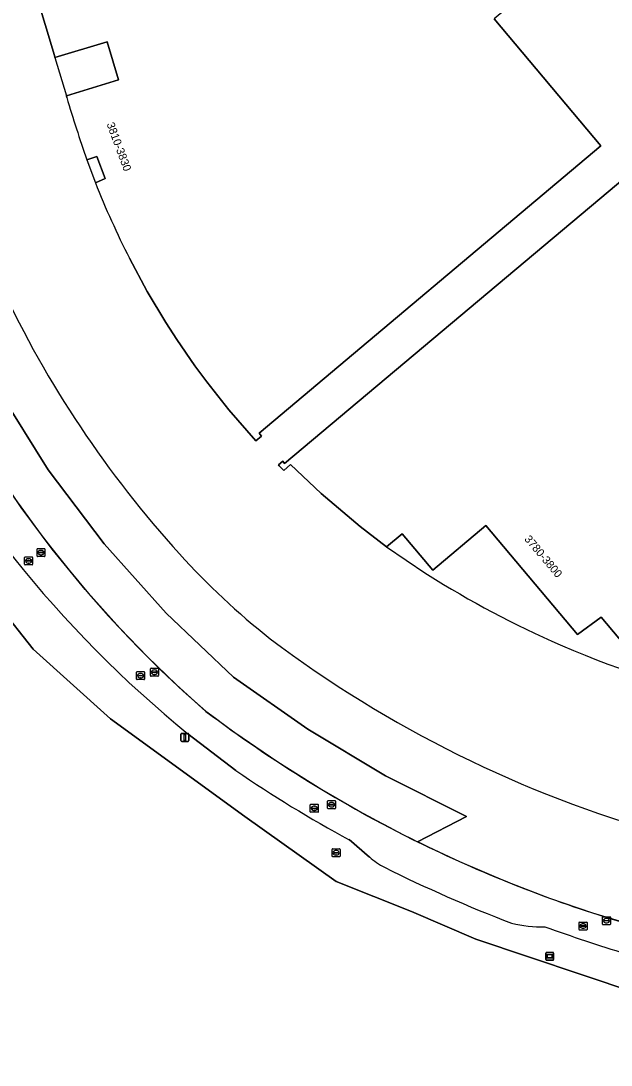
# Model space of a CAD drawing. Extents: x 155018 to 156648, y 383979 to 385733.
# Drawn here: x 156251.8 to 156325.6, y 384564 to 384694.5 of the extents above; entities that cross this region are included whole.
import ezdxf

# ---------------------------------------------------------------- set-up
doc = ezdxf.new("R2010")
doc.units = 0
for name, color, linetype in [('IMGEO_Berm_groen', 7, 'Continuous'), ('IMGEO_Brandkraan', 7, 'Continuous'), ('IMGEO_Erf', 7, 'Continuous'), ('IMGEO_Gemengd_bos', 7, 'Continuous'), ('IMGEO_Lichtmast', 7, 'Continuous'), ('IMGEO_Lijnafwatering', 7, 'Continuous'), ('IMGEO_Pand', 7, 'Continuous'), ('IMGEO_Pand_nummerreeks', 7, 'Continuous'), ('IMGEO_Pand_overbouw', 7, 'Continuous'), ('IMGEO_Parkeervlak_gesloten', 7, 'Continuous'), ('IMGEO_Rijbaan_lokaal_gesloten', 7, 'Continuous'), ('IMGEO_Rioolput', 7, 'Continuous'), ('IMGEO_Verklikker', 7, 'Continuous')]:
    doc.layers.add(name, color=color, linetype=linetype)

msp = doc.modelspace()

# ---------------------------------------------------------------- linework, layer by layer
at = {"layer": 'IMGEO_Berm_groen'}
for points in [[(156244.83, 384626.62), (156253.32, 384615.96), (156262.99, 384607.24), (156279.8, 384595.03), (156291.22, 384586.91), (156300.64, 384583.19), (156308.67, 384579.71), (156328.58, 384573.06), (156356.51, 384565.78), (156380.99, 384563.98), (156398.31, 384564.09)], [(156278.66, 384600.81), (156272.68, 384605.38)], [(156295.38, 384589.98), (156292.86, 384592.16)]]:
    msp.add_lwpolyline(points, dxfattribs=at)
for centre, radius, start, end in [((156363.85, 384717.54), 144.54, 206.2612, 230.8927), ((156360.01, 384718.26), 142.87, 235.2933, 241.9661), ((156301.31, 384596.63), 8.9, 228.2421, 242.8787), ((156380.58, 384756.95), 187.76, 243.6517, 248.9551), ((156316.86, 384596.18), 14.92, 255.6473, 271.8469), ((156389.33, 384781.01), 212.32, 250.1794, 253.0659)]:
    msp.add_arc(centre, radius, start, end, dxfattribs=at)
at = {"layer": 'IMGEO_Brandkraan'}
for p, q in [((156290.71, 384590.09), (156290.71, 384590.94)), ((156290.78, 384591.02), (156291.63, 384591.02)), ((156291.63, 384590.01), (156290.78, 384590.01)), ((156290.97, 384590.51), (156290.97, 384590.52)), ((156291.01, 384590.56), (156291.41, 384590.56)), ((156291.4, 384590.47), (156291.01, 384590.47)), ((156291.22, 384590.24), (156291.19, 384590.24)), ((156291.2, 384590.79), (156291.22, 384590.79)), ((156291.45, 384590.52), (156291.45, 384590.51)), ((156291.71, 384590.94), (156291.71, 384590.09))]:
    msp.add_line(p, q, dxfattribs=at)
for points in [[(156290.71, 384590.09), (156290.71, 384590.94)], [(156290.78, 384591.02), (156291.63, 384591.02)], [(156291.63, 384590.01), (156290.78, 384590.01)], [(156291.71, 384590.94), (156291.71, 384590.09)]]:
    msp.add_lwpolyline(points, dxfattribs=at)
for centre, radius, start, end in [((156290.78, 384590.94), 0.0765, 91.552, 178.448), ((156290.78, 384590.94), 0.0765, 91.552, 178.448), ((156290.78, 384590.09), 0.0765, 181.552, 268.448), ((156290.78, 384590.09), 0.0765, 181.552, 268.448), ((156291.01, 384590.52), 0.0403, 85.8775, 175.7526), ((156291, 384590.51), 0.0366, 178.938, 274.7102), ((156291.41, 384590.51), 0.043, 264.8664, 352.4533), ((156291.41, 384590.52), 0.0386, 1.7309, 96.639), ((156291.63, 384590.94), 0.0765, 1.552, 88.448), ((156291.63, 384590.94), 0.0765, 1.552, 88.448), ((156291.63, 384590.09), 0.0765, 271.552, 358.448), ((156291.63, 384590.09), 0.0765, 271.552, 358.448)]:
    msp.add_arc(centre, radius, start, end, dxfattribs=at)
for centre, major_axis, ratio, start_param, end_param in [((156291.19, 384590.51), (-0.387, 0.002), 0.722429, 4.712389, 7.853982), ((156291.22, 384590.51), (-0.39, 0.002), 0.717154, 1.570796, 4.712389)]:
    msp.add_ellipse(centre, major_axis=major_axis, ratio=ratio, start_param=start_param, end_param=end_param, dxfattribs=at)
at = {"layer": 'IMGEO_Erf'}
for points in [[(156257.51, 384684.89), (156257.47, 384685.12), (156263.98, 384687.11), (156262.56, 384691.87), (156256.04, 384689.92), (156255.97, 384690.15), (156253.65, 384697.95), (156254.08, 384698.1), (156258.2, 384701.43), (156306.5, 384742.05), (156327.64, 384716.87), (156315.05, 384706.27), (156319.01, 384701.42), (156310.98, 384694.72), (156324.33, 384678.87)], [(156331, 384612.09), (156324.39, 384619.95), (156321.39, 384617.79), (156309.95, 384631.41), (156303.3, 384625.83), (156299.49, 384630.37), (156297.51, 384628.74), (156294.21, 384631.3), (156289.33, 384635.41), (156285.51, 384639.06), (156284.65, 384638.3), (156284.27, 384638.7), (156284.1, 384638.89), (156284.01, 384638.98), (156284.53, 384639.46), (156284.77, 384639.18), (156347.32, 384691.6), (156375.48, 384715.21)], [(156324.33, 384678.87), (156281.59, 384642.95), (156281.89, 384642.6), (156281.15, 384641.98), (156277.79, 384645.86), (156275.02, 384649.36), (156273.54, 384651.36), (156271.28, 384654.66), (156269.89, 384656.79), (156267.59, 384660.64), (156265.36, 384664.81)], [(156261.09, 384674.25), (156262.31, 384674.77), (156261.28, 384677.54), (156260.02, 384677.12)]]:
    msp.add_lwpolyline(points, dxfattribs=at)
for centre, radius, start, end in [((156412.76, 384730.77), 161.88, 196.4612, 199.353), ((156361.71, 384714.15), 108.24, 201.6273, 207.1169), ((156370.19, 384717.78), 133.41, 205.0483, 222.3746), ((156338.3, 384687.83), 89.67, 221.9699, 231.8994), ((156372.54, 384736.23), 148.92, 233.025, 254.3235)]:
    msp.add_arc(centre, radius, start, end, dxfattribs=at)
at = {"layer": 'IMGEO_Gemengd_bos'}
msp.add_lwpolyline([(156398.31, 384564.09), (156380.99, 384563.98), (156356.51, 384565.78), (156328.58, 384573.06), (156308.67, 384579.71), (156300.64, 384583.19), (156291.22, 384586.91), (156279.8, 384595.03), (156262.99, 384607.24), (156253.32, 384615.96), (156244.83, 384626.62)], dxfattribs=at)
at = {"layer": 'IMGEO_Lichtmast'}
for p, q in [((156271.8, 384604.54), (156271.8, 384605.33)), ((156271.8, 384605.33), (156271.8, 384604.54)), ((156271.9, 384605.43), (156272.69, 384605.43)), ((156272.69, 384605.43), (156271.9, 384605.43)), ((156272.69, 384604.44), (156271.9, 384604.44)), ((156271.9, 384604.44), (156272.69, 384604.44)), ((156272.79, 384605.33), (156272.79, 384604.54)), ((156272.79, 384604.54), (156272.79, 384605.33))]:
    msp.add_line(p, q, dxfattribs=at)
msp.add_lwpolyline([(156272.22, 384605.31), (156272.37, 384605.31), (156272.37, 384604.56), (156272.22, 384604.56), (156272.22, 384605.31)], dxfattribs=at)
for centre, start, end in [((156271.9, 384605.33), 90, 180), ((156271.9, 384605.33), 90, 180), ((156271.9, 384604.54), 180, 270), ((156271.9, 384604.54), 180, 270), ((156272.69, 384605.33), 0, 90), ((156272.69, 384605.33), 360, 90), ((156272.69, 384604.54), 270, 0), ((156272.69, 384604.54), 270, 0)]:
    msp.add_arc(centre, 0.1, start, end, dxfattribs=at)
at = {"layer": 'IMGEO_Lijnafwatering'}
for points in [[(156251.82, 384633.66), (156248.18, 384639.04), (156244.78, 384644.58), (156241.63, 384650.26)], [(156264.14, 384618.58), (156259.81, 384623.42), (156255.7, 384628.45), (156251.82, 384633.66)], [(156278.55, 384605.52), (156277.33, 384606.4), (156276.12, 384607.29), (156274.92, 384608.19), (156271.21, 384611.53), (156267.62, 384614.99), (156264.14, 384618.58)], [(156295.05, 384595.15), (156289.41, 384598.38), (156283.91, 384601.84), (156278.55, 384605.52)], [(156312.66, 384586.83), (156306.68, 384589.37), (156300.8, 384592.14), (156295.05, 384595.15)], [(156331.12, 384580.62), (156330.32, 384580.85), (156329.52, 384581.1), (156328.73, 384581.34), (156323.31, 384582.98), (156317.95, 384584.81), (156312.66, 384586.83)]]:
    msp.add_lwpolyline(points, dxfattribs=at)
at = {"layer": 'IMGEO_Pand'}
for points in [[(156375.62, 384715.04), (156375.48, 384715.21), (156347.32, 384691.6), (156284.77, 384639.18), (156284.53, 384639.46), (156284.01, 384638.98), (156284.1, 384638.89), (156284.27, 384638.7), (156284.65, 384638.3), (156285.51, 384639.06), (156289.33, 384635.41), (156294.21, 384631.3), (156297.51, 384628.74), (156299.49, 384630.37), (156303.3, 384625.83), (156309.95, 384631.41), (156321.39, 384617.79), (156324.39, 384619.95), (156331, 384612.09)], [(156253.65, 384697.95), (156255.97, 384690.15), (156256.04, 384689.92), (156262.56, 384691.87), (156263.98, 384687.11), (156257.47, 384685.12), (156257.51, 384684.89)], [(156265.36, 384664.81), (156267.59, 384660.64), (156269.89, 384656.79), (156271.28, 384654.66), (156273.54, 384651.36), (156275.02, 384649.36), (156277.79, 384645.86), (156281.15, 384641.98), (156281.89, 384642.6), (156281.59, 384642.95), (156324.33, 384678.87), (156310.98, 384694.72)], [(156260.02, 384677.12), (156261.28, 384677.54), (156262.31, 384674.77), (156261.09, 384674.25)]]:
    msp.add_lwpolyline(points, dxfattribs=at)
for centre, radius, start, end in [((156412.76, 384730.77), 161.88, 196.4612, 199.353), ((156361.71, 384714.15), 108.24, 201.6273, 207.1169)]:
    msp.add_arc(centre, radius, start, end, dxfattribs=at)
at = {"layer": 'IMGEO_Pand_overbouw'}
for points in [[(156256.04, 384689.92), (156257.47, 384685.12), (156263.98, 384687.11), (156262.56, 384691.87)], [(156261.09, 384674.25), (156262.31, 384674.77), (156261.28, 384677.54), (156260.02, 384677.12)]]:
    msp.add_lwpolyline(points, close=True, dxfattribs=at)
msp.add_lwpolyline([(156331, 384612.09), (156324.39, 384619.95), (156321.39, 384617.79), (156309.95, 384631.41), (156303.3, 384625.83), (156299.49, 384630.37), (156297.51, 384628.74), (156302.44, 384625.43), (156302.66, 384625.29), (156303.66, 384624.67), (156304.66, 384624.06), (156305.66, 384623.45), (156306.68, 384622.86), (156307.7, 384622.27), (156308.72, 384621.7), (156309.75, 384621.13), (156310.79, 384620.58), (156311.83, 384620.03), (156312.87, 384619.5), (156313.93, 384618.97), (156314.98, 384618.46), (156316.04, 384617.95), (156317.11, 384617.46), (156318.18, 384616.98), (156319.25, 384616.5), (156319.52, 384616.39), (156320.93, 384615.79), (156322.35, 384615.2), (156323.77, 384614.64), (156325.21, 384614.1), (156326.65, 384613.57)], dxfattribs=at)
at = {"layer": 'IMGEO_Parkeervlak_gesloten'}
msp.add_lwpolyline([(156301.39, 384591.9), (156307.54, 384595.03), (156297.41, 384600.15), (156287.67, 384605.96), (156278.37, 384612.45), (156269.93, 384620.44), (156262.2, 384629.11), (156255.2, 384638.39), (156249, 384648.21)], dxfattribs=at)
for centre, radius, start, end in [((156370.15, 384717.75), 145.16, 205.1226, 229.0026), ((156374.37, 384740.14), 165.23, 232.9952, 243.7886)]:
    msp.add_arc(centre, radius, start, end, dxfattribs=at)
at = {"layer": 'IMGEO_Rijbaan_lokaal_gesloten'}
for points in [[(156249, 384648.21), (156255.2, 384638.39), (156262.2, 384629.11), (156269.93, 384620.44), (156278.37, 384612.45), (156287.67, 384605.96), (156297.41, 384600.15), (156307.54, 384595.03), (156301.39, 384591.9)], [(156272.68, 384605.38), (156278.66, 384600.81)], [(156292.86, 384592.16), (156295.38, 384589.98)], [(156328.73, 384581.34), (156325.62, 384582.26)], [(156325.62, 384582.26), (156328.73, 384581.34)]]:
    msp.add_lwpolyline(points, dxfattribs=at)
for centre, radius, start, end in [((156370.19, 384717.78), 133.41, 205.0483, 222.3746), ((156370.15, 384717.75), 145.16, 205.1226, 229.0026), ((156363.85, 384717.54), 144.54, 206.2612, 230.8927), ((156338.3, 384687.83), 89.67, 221.9699, 231.8994), ((156372.54, 384736.23), 148.92, 233.025, 254.3235), ((156374.37, 384740.14), 165.23, 232.9952, 243.7886), ((156360.01, 384718.26), 142.87, 235.2933, 241.9661), ((156374.6, 384740.52), 165.67, 243.7746, 252.8029), ((156374.6, 384740.52), 165.67, 243.7746, 252.8029), ((156301.31, 384596.63), 8.9, 228.2421, 242.8787), ((156380.58, 384756.95), 187.76, 243.6517, 248.9551), ((156316.86, 384596.18), 14.92, 255.6473, 271.8469), ((156389.33, 384781.01), 212.32, 250.1794, 253.0659)]:
    msp.add_arc(centre, radius, start, end, dxfattribs=at)
at = {"layer": 'IMGEO_Rioolput'}
for p, q in [((156253.79, 384627.6), (156253.79, 384628.45)), ((156253.86, 384628.53), (156254.72, 384628.53)), ((156254.05, 384628.02), (156254.05, 384628.03)), ((156254.09, 384628.07), (156254.49, 384628.07)), ((156254.49, 384627.98), (156254.09, 384627.98)), ((156254.28, 384628.31), (156254.3, 384628.31)), ((156254.53, 384628.03), (156254.53, 384628.02)), ((156254.79, 384628.45), (156254.79, 384627.6)), ((156252.24, 384626.57), (156252.24, 384627.42)), ((156252.32, 384627.49), (156253.17, 384627.49)), ((156253.17, 384626.49), (156252.32, 384626.49)), ((156252.5, 384626.99), (156252.5, 384627)), ((156252.54, 384627.04), (156252.94, 384627.04)), ((156252.94, 384626.95), (156252.54, 384626.95)), ((156252.73, 384627.27), (156252.76, 384627.27)), ((156252.75, 384626.71), (156252.73, 384626.71)), ((156252.99, 384627), (156252.99, 384626.99)), ((156253.24, 384627.42), (156253.24, 384626.57)), ((156254.72, 384627.53), (156253.86, 384627.53)), ((156254.3, 384627.75), (156254.28, 384627.75)), ((156267.98, 384612.65), (156267.98, 384613.5)), ((156268.05, 384613.58), (156268.91, 384613.58)), ((156268.98, 384613.5), (156268.98, 384612.65)), ((156266.25, 384612.22), (156266.25, 384613.08)), ((156266.32, 384613.15), (156267.17, 384613.15)), ((156267.17, 384612.15), (156266.32, 384612.15)), ((156266.51, 384612.64), (156266.51, 384612.66)), ((156266.55, 384612.69), (156266.95, 384612.69)), ((156266.94, 384612.61), (156266.55, 384612.61)), ((156266.76, 384612.37), (156266.73, 384612.37)), ((156266.74, 384612.93), (156266.76, 384612.93)), ((156266.99, 384612.66), (156266.99, 384612.64)), ((156267.25, 384613.08), (156267.25, 384612.22)), ((156268.91, 384612.58), (156268.05, 384612.58)), ((156268.24, 384613.07), (156268.24, 384613.08)), ((156268.28, 384613.12), (156268.68, 384613.12)), ((156268.68, 384613.03), (156268.28, 384613.03)), ((156268.49, 384612.8), (156268.46, 384612.8)), ((156268.47, 384613.36), (156268.49, 384613.36)), ((156268.72, 384613.08), (156268.72, 384613.07)), ((156287.98, 384595.64), (156287.98, 384596.49)), ((156288.06, 384596.57), (156288.91, 384596.57)), ((156288.98, 384596.49), (156288.98, 384595.64)), ((156290.13, 384596.1), (156290.13, 384596.95)), ((156290.21, 384597.03), (156291.06, 384597.03)), ((156290.39, 384596.52), (156290.39, 384596.53)), ((156290.83, 384596.48), (156290.43, 384596.48)), ((156290.44, 384596.57), (156290.83, 384596.57)), ((156290.62, 384596.8), (156290.65, 384596.8)), ((156290.88, 384596.53), (156290.88, 384596.52)), ((156291.14, 384596.95), (156291.14, 384596.1)), ((156288.91, 384595.57), (156288.06, 384595.57)), ((156288.24, 384596.06), (156288.24, 384596.07)), ((156288.68, 384596.02), (156288.28, 384596.02)), ((156288.29, 384596.11), (156288.68, 384596.11)), ((156288.47, 384596.35), (156288.5, 384596.35)), ((156288.49, 384595.79), (156288.47, 384595.79)), ((156288.73, 384596.07), (156288.73, 384596.06)), ((156291.06, 384596.02), (156290.21, 384596.02)), ((156290.64, 384596.25), (156290.62, 384596.25)), ((156324.53, 384581.6), (156324.53, 384582.46)), ((156324.61, 384582.53), (156325.46, 384582.53)), ((156325.02, 384582.31), (156325.04, 384582.31)), ((156325.53, 384582.46), (156325.53, 384581.6)), ((156321.61, 384580.94), (156321.61, 384581.79)), ((156321.68, 384581.86), (156322.53, 384581.86)), ((156322.53, 384580.86), (156321.68, 384580.86)), ((156321.86, 384581.36), (156321.86, 384581.37)), ((156322.3, 384581.32), (156321.9, 384581.32)), ((156321.91, 384581.41), (156322.31, 384581.41)), ((156322.09, 384581.64), (156322.12, 384581.64)), ((156322.12, 384581.08), (156322.09, 384581.08)), ((156322.35, 384581.37), (156322.35, 384581.36)), ((156322.61, 384581.79), (156322.61, 384580.94)), ((156325.46, 384581.53), (156324.61, 384581.53)), ((156324.79, 384582.02), (156324.79, 384582.04)), ((156324.83, 384582.07), (156325.23, 384582.07)), ((156325.23, 384581.99), (156324.83, 384581.99)), ((156325.04, 384581.75), (156325.02, 384581.75)), ((156325.27, 384582.04), (156325.27, 384582.02))]:
    msp.add_line(p, q, dxfattribs=at)
for points in [[(156253.79, 384627.6), (156253.79, 384628.45)], [(156253.86, 384628.53), (156254.72, 384628.53)], [(156254.79, 384628.45), (156254.79, 384627.6)], [(156252.24, 384626.57), (156252.24, 384627.42)], [(156252.32, 384627.49), (156253.17, 384627.49)], [(156253.17, 384626.49), (156252.32, 384626.49)], [(156253.24, 384627.42), (156253.24, 384626.57)], [(156254.72, 384627.53), (156253.86, 384627.53)], [(156267.98, 384612.65), (156267.98, 384613.5)], [(156268.05, 384613.58), (156268.91, 384613.58)], [(156268.98, 384613.5), (156268.98, 384612.65)], [(156266.25, 384612.22), (156266.25, 384613.08)], [(156266.32, 384613.15), (156267.17, 384613.15)], [(156267.17, 384612.15), (156266.32, 384612.15)], [(156267.25, 384613.08), (156267.25, 384612.22)], [(156268.91, 384612.58), (156268.05, 384612.58)], [(156287.98, 384595.64), (156287.98, 384596.49)], [(156288.06, 384596.57), (156288.91, 384596.57)], [(156288.98, 384596.49), (156288.98, 384595.64)], [(156290.13, 384596.1), (156290.13, 384596.95)], [(156290.21, 384597.03), (156291.06, 384597.03)], [(156291.14, 384596.95), (156291.14, 384596.1)], [(156288.91, 384595.57), (156288.06, 384595.57)], [(156291.06, 384596.02), (156290.21, 384596.02)], [(156324.53, 384581.6), (156324.53, 384582.46)], [(156324.61, 384582.53), (156325.46, 384582.53)], [(156325.53, 384582.46), (156325.53, 384581.6)], [(156321.61, 384580.94), (156321.61, 384581.79)], [(156321.68, 384581.86), (156322.53, 384581.86)], [(156322.53, 384580.86), (156321.68, 384580.86)], [(156322.61, 384581.79), (156322.61, 384580.94)], [(156325.46, 384581.53), (156324.61, 384581.53)]]:
    msp.add_lwpolyline(points, dxfattribs=at)
for centre, radius, start, end in [((156253.87, 384628.45), 0.0765, 91.552, 178.448), ((156253.87, 384628.45), 0.0765, 91.552, 178.448), ((156254.09, 384628.03), 0.0403, 85.8775, 175.7526), ((156254.09, 384628.02), 0.0366, 178.938, 274.7102), ((156254.49, 384628.03), 0.0386, 1.7309, 96.639), ((156254.49, 384628.03), 0.043, 264.8664, 352.4533), ((156254.71, 384628.45), 0.0765, 1.552, 88.448), ((156254.71, 384628.45), 0.0765, 1.552, 88.448), ((156252.32, 384627.42), 0.0765, 91.552, 178.448), ((156252.32, 384627.42), 0.0765, 91.552, 178.448), ((156252.32, 384626.57), 0.0765, 181.552, 268.448), ((156252.32, 384626.57), 0.0765, 181.552, 268.448), ((156252.54, 384627), 0.0403, 85.8775, 175.7526), ((156252.54, 384626.99), 0.0366, 178.938, 274.7102), ((156252.95, 384627), 0.0386, 1.7309, 96.639), ((156252.94, 384626.99), 0.043, 264.8664, 352.4533), ((156253.17, 384627.42), 0.0765, 1.552, 88.448), ((156253.17, 384627.42), 0.0765, 1.552, 88.448), ((156253.17, 384626.57), 0.0765, 271.552, 358.448), ((156253.17, 384626.57), 0.0765, 271.552, 358.448), ((156253.87, 384627.6), 0.0765, 181.552, 268.448), ((156253.87, 384627.6), 0.0765, 181.552, 268.448), ((156254.71, 384627.6), 0.0765, 271.552, 358.448), ((156254.71, 384627.6), 0.0765, 271.552, 358.448), ((156268.06, 384613.5), 0.0765, 91.552, 178.448), ((156268.06, 384613.5), 0.0765, 91.552, 178.448), ((156268.9, 384613.5), 0.0765, 1.552, 88.448), ((156268.9, 384613.5), 0.0765, 1.552, 88.448), ((156266.32, 384613.07), 0.0765, 91.552, 178.448), ((156266.32, 384613.07), 0.0765, 91.552, 178.448), ((156266.32, 384612.23), 0.0765, 181.552, 268.448), ((156266.32, 384612.23), 0.0765, 181.552, 268.448), ((156266.55, 384612.65), 0.0403, 85.8775, 175.7526), ((156266.54, 384612.64), 0.0366, 178.938, 274.7102), ((156266.95, 384612.65), 0.043, 264.8664, 352.4533), ((156266.95, 384612.65), 0.0386, 1.7309, 96.639), ((156267.17, 384613.07), 0.0765, 1.552, 88.448), ((156267.17, 384613.07), 0.0765, 1.552, 88.448), ((156267.17, 384612.23), 0.0765, 271.552, 358.448), ((156267.17, 384612.23), 0.0765, 271.552, 358.448), ((156268.06, 384612.65), 0.0765, 181.552, 268.448), ((156268.06, 384612.65), 0.0765, 181.552, 268.448), ((156268.28, 384613.08), 0.0403, 85.8775, 175.7526), ((156268.27, 384613.07), 0.0366, 178.938, 274.7102), ((156268.68, 384613.08), 0.0386, 1.7309, 96.639), ((156268.68, 384613.08), 0.043, 264.8664, 352.4533), ((156268.9, 384612.65), 0.0765, 271.552, 358.448), ((156268.9, 384612.65), 0.0765, 271.552, 358.448), ((156288.06, 384596.49), 0.0765, 91.552, 178.448), ((156288.06, 384596.49), 0.0765, 91.552, 178.448), ((156288.91, 384596.49), 0.0765, 1.552, 88.448), ((156288.91, 384596.49), 0.0765, 1.552, 88.448), ((156290.21, 384596.95), 0.0765, 91.552, 178.448), ((156290.21, 384596.95), 0.0765, 91.552, 178.448), ((156290.43, 384596.53), 0.0403, 85.8775, 175.7526), ((156290.43, 384596.52), 0.0366, 178.938, 274.7102), ((156290.84, 384596.53), 0.0386, 1.7309, 96.639), ((156290.83, 384596.52), 0.043, 264.8664, 352.4533), ((156291.06, 384596.95), 0.0765, 1.552, 88.448), ((156291.06, 384596.95), 0.0765, 1.552, 88.448), ((156288.06, 384595.64), 0.0765, 181.552, 268.448), ((156288.06, 384595.64), 0.0765, 181.552, 268.448), ((156288.28, 384596.07), 0.0403, 85.8775, 175.7526), ((156288.28, 384596.06), 0.0366, 178.938, 274.7102), ((156288.69, 384596.07), 0.0386, 1.7309, 96.639), ((156288.68, 384596.07), 0.043, 264.8664, 352.4533), ((156288.91, 384595.64), 0.0765, 271.552, 358.448), ((156288.91, 384595.64), 0.0765, 271.552, 358.448), ((156290.21, 384596.1), 0.0765, 181.552, 268.448), ((156290.21, 384596.1), 0.0765, 181.552, 268.448), ((156291.06, 384596.1), 0.0765, 271.552, 358.448), ((156291.06, 384596.1), 0.0765, 271.552, 358.448), ((156324.61, 384582.46), 0.0765, 91.552, 178.448), ((156324.61, 384582.46), 0.0765, 91.552, 178.448), ((156325.46, 384582.46), 0.0765, 1.552, 88.448), ((156325.46, 384582.46), 0.0765, 1.552, 88.448), ((156321.68, 384581.79), 0.0765, 91.552, 178.448), ((156321.68, 384581.79), 0.0765, 91.552, 178.448), ((156321.68, 384580.94), 0.0765, 181.552, 268.448), ((156321.68, 384580.94), 0.0765, 181.552, 268.448), ((156321.91, 384581.37), 0.0403, 85.8775, 175.7526), ((156321.9, 384581.36), 0.0366, 178.938, 274.7102), ((156322.31, 384581.36), 0.043, 264.8664, 352.4533), ((156322.31, 384581.37), 0.0386, 1.7309, 96.639), ((156322.53, 384581.79), 0.0765, 1.552, 88.448), ((156322.53, 384581.79), 0.0765, 1.552, 88.448), ((156322.53, 384580.94), 0.0765, 271.552, 358.448), ((156322.53, 384580.94), 0.0765, 271.552, 358.448), ((156324.61, 384581.61), 0.0765, 181.552, 268.448), ((156324.61, 384581.61), 0.0765, 181.552, 268.448), ((156324.83, 384582.03), 0.0403, 85.8775, 175.7526), ((156324.83, 384582.02), 0.0366, 178.938, 274.7102), ((156325.24, 384582.04), 0.0386, 1.7309, 96.639), ((156325.23, 384582.03), 0.043, 264.8664, 352.4533), ((156325.46, 384581.61), 0.0765, 271.552, 358.448), ((156325.46, 384581.61), 0.0765, 271.552, 358.448)]:
    msp.add_arc(centre, radius, start, end, dxfattribs=at)
for centre, major_axis, ratio, start_param, end_param in [((156254.28, 384628.03), (-0.387, 0.002), 0.722429, 4.712389, 7.853982), ((156254.3, 384628.03), (-0.39, 0.002), 0.717154, 1.570796, 4.712389), ((156252.73, 384626.99), (-0.387, 0.002), 0.722429, 4.712389, 7.853982), ((156252.75, 384626.99), (-0.39, 0.002), 0.717154, 1.570796, 4.712389), ((156266.73, 384612.65), (-0.387, 0.002), 0.722429, 4.712389, 7.853982), ((156266.76, 384612.65), (-0.39, 0.002), 0.717154, 1.570796, 4.712389), ((156268.47, 384613.08), (-0.387, 0.002), 0.722429, 4.712389, 7.853982), ((156268.49, 384613.08), (-0.39, 0.002), 0.717154, 1.570796, 4.712389), ((156290.62, 384596.52), (-0.387, 0.002), 0.722429, 4.712389, 7.853982), ((156290.65, 384596.52), (-0.39, 0.002), 0.717154, 1.570796, 4.712389), ((156288.47, 384596.07), (-0.387, 0.002), 0.722429, 4.712389, 7.853982), ((156288.49, 384596.07), (-0.39, 0.002), 0.717154, 1.570796, 4.712389), ((156325.02, 384582.03), (-0.387, 0.002), 0.722429, 4.712389, 7.853982), ((156325.04, 384582.03), (-0.39, 0.002), 0.717154, 1.570796, 4.712389), ((156322.09, 384581.36), (-0.387, 0.002), 0.722429, 4.712389, 7.853982), ((156322.12, 384581.36), (-0.39, 0.002), 0.717154, 1.570796, 4.712389)]:
    msp.add_ellipse(centre, major_axis=major_axis, ratio=ratio, start_param=start_param, end_param=end_param, dxfattribs=at)
at = {"layer": 'IMGEO_Verklikker'}
for p, q in [((156317.44, 384577.18), (156317.44, 384577.97)), ((156317.44, 384577.97), (156317.44, 384577.18)), ((156317.54, 384578.07), (156318.32, 384578.07)), ((156318.32, 384578.07), (156317.54, 384578.07)), ((156318.32, 384577.08), (156317.54, 384577.08)), ((156317.54, 384577.08), (156318.32, 384577.08)), ((156318.42, 384577.97), (156318.42, 384577.18)), ((156318.42, 384577.18), (156318.42, 384577.97))]:
    msp.add_line(p, q, dxfattribs=at)
for points in [[(156317.54, 384577.81), (156318.32, 384577.81), (156318.32, 384577.34), (156317.54, 384577.34), (156317.54, 384577.81)], [(156317.6, 384577.74), (156317.6, 384577.41), (156318.26, 384577.41), (156318.26, 384577.74), (156317.6, 384577.74)]]:
    msp.add_lwpolyline(points, dxfattribs=at)
for centre, start, end in [((156317.54, 384577.97), 90, 180), ((156317.54, 384577.97), 90, 180), ((156317.54, 384577.18), 180, 270), ((156317.54, 384577.18), 180, 270), ((156318.32, 384577.97), 0, 90), ((156318.32, 384577.97), 360, 90), ((156318.32, 384577.18), 270, 0), ((156318.32, 384577.18), 270, 0)]:
    msp.add_arc(centre, 0.1, start, end, dxfattribs=at)

# ---------------------------------------------------------------- texts
at = {"layer": 'IMGEO_Pand_nummerreeks'}
for s, rotation, p in [('3810-3830', 290.245, (156262.48, 384681.59)), ('3780-3800', 310.1985, (156314.7, 384629.68))]:
    msp.add_text(s, height=1, rotation=rotation, dxfattribs=at).set_placement(p)

doc.saveas('drawing.dxf')
